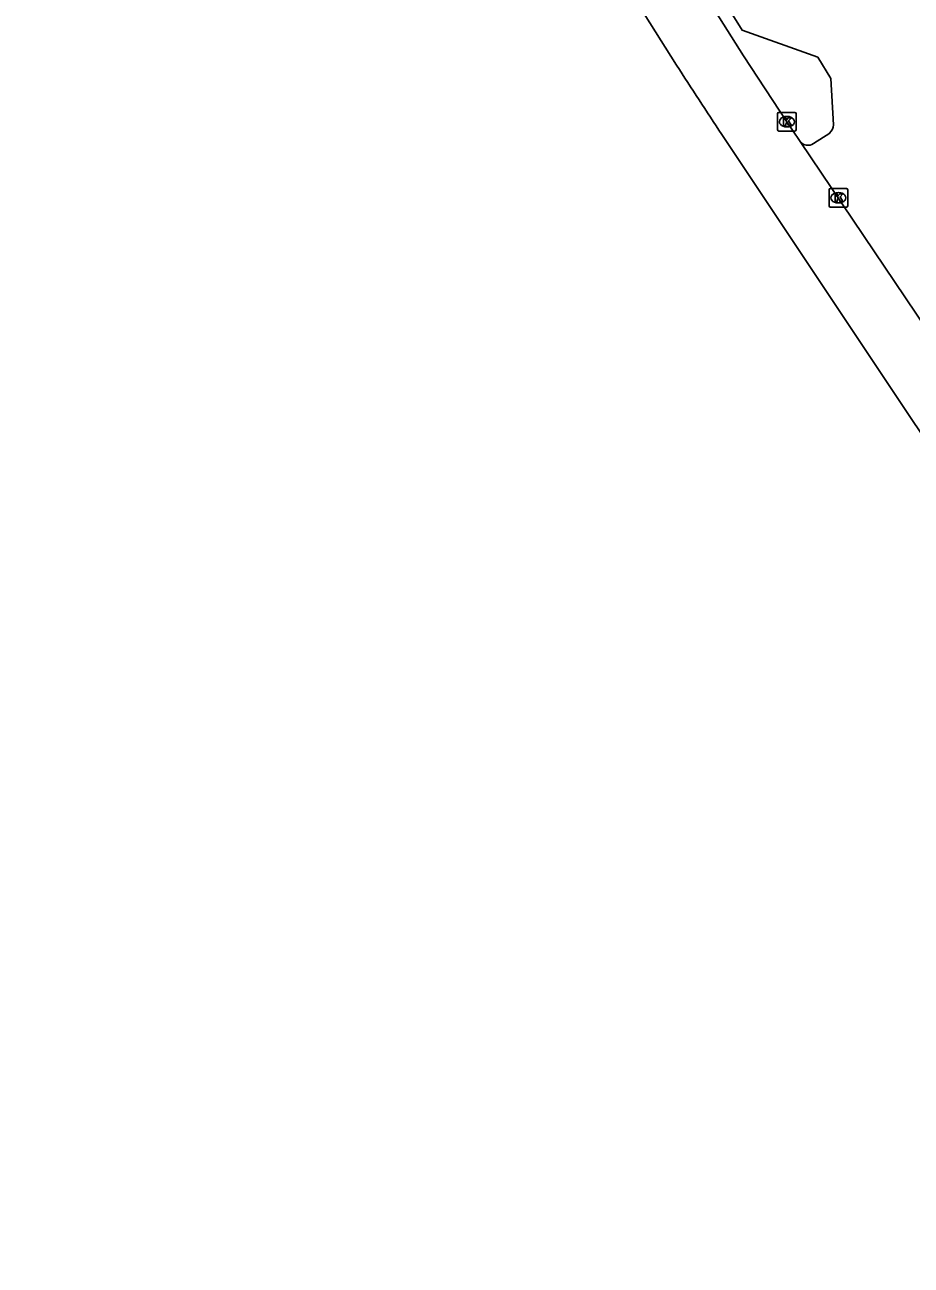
# Model space of a CAD drawing. Extents: x 160077 to 160945, y 386481 to 387498.
# Drawn here: x 160213.4 to 160260.8, y 386990.4 to 387056.8 of the extents above; entities that cross this region are included whole.
import ezdxf

# ---------------------------------------------------------------- set-up
doc = ezdxf.new("R2010")
doc.units = 0
for name, color, linetype in [('IMGEO_Kolk', 7, 'Continuous'), ('IMGEO_OVBaan_gesloten', 7, 'Continuous'), ('IMGEO_Rijbaan_lokaal_open', 7, 'Continuous'), ('IMGEO_Rijbaan_regionaal_gesloten', 7, 'Continuous')]:
    doc.layers.add(name, color=color, linetype=linetype)

msp = doc.modelspace()

# ---------------------------------------------------------------- linework, layer by layer
at = {"layer": 'IMGEO_Kolk'}
for p, q in [((160253.642, 387051.157), (160253.642, 387052.009)), ((160253.717, 387052.083), (160254.569, 387052.083)), ((160254.13, 387051.863), (160254.155, 387051.863)), ((160254.643, 387052.009), (160254.643, 387051.157)), ((160254.569, 387051.083), (160253.717, 387051.083)), ((160254.153, 387051.303), (160254.128, 387051.303)), ((160256.394, 387047.089), (160256.394, 387047.941)), ((160256.469, 387048.015), (160257.321, 387048.015)), ((160256.882, 387047.795), (160256.907, 387047.795)), ((160257.395, 387047.941), (160257.395, 387047.089)), ((160257.321, 387047.015), (160256.469, 387047.015)), ((160256.905, 387047.235), (160256.88, 387047.235))]:
    msp.add_line(p, q, dxfattribs=at)
for points in [[(160253.642, 387051.157), (160253.642, 387052.009)], [(160253.717, 387052.083), (160254.569, 387052.083)], [(160253.963, 387051.783), (160254.086, 387051.783), (160254.086, 387051.632), (160254.216, 387051.783), (160254.38, 387051.783), (160254.234, 387051.632), (160254.387, 387051.383), (160254.235, 387051.383), (160254.15, 387051.547), (160254.086, 387051.48), (160254.086, 387051.383), (160253.963, 387051.383), (160253.963, 387051.783)], [(160254.643, 387052.009), (160254.643, 387051.157)], [(160254.569, 387051.083), (160253.717, 387051.083)], [(160256.394, 387047.089), (160256.394, 387047.941)], [(160256.469, 387048.015), (160257.321, 387048.015)], [(160256.715, 387047.715), (160256.838, 387047.715), (160256.838, 387047.564), (160256.968, 387047.715), (160257.132, 387047.715), (160256.986, 387047.564), (160257.139, 387047.315), (160256.987, 387047.315), (160256.902, 387047.479), (160256.838, 387047.412), (160256.838, 387047.315), (160256.715, 387047.315), (160256.715, 387047.715)], [(160257.395, 387047.941), (160257.395, 387047.089)], [(160257.321, 387047.015), (160256.469, 387047.015)]]:
    msp.add_lwpolyline(points, dxfattribs=at)
for centre, start, end in [((160253.719, 387052.007), 91.55205, 178.44795), ((160253.719, 387052.007), 91.55205, 178.44795), ((160254.567, 387052.007), 1.55205, 88.44795), ((160254.567, 387052.007), 1.55205, 88.44795), ((160253.719, 387051.159), 181.55205, 268.44795), ((160253.719, 387051.159), 181.55205, 268.44795), ((160254.567, 387051.159), 271.55205, 358.44795), ((160254.567, 387051.159), 271.55205, 358.44795), ((160256.471, 387047.939), 91.55205, 178.44795), ((160256.471, 387047.939), 91.55205, 178.44795), ((160257.319, 387047.939), 1.55205, 88.44795), ((160257.319, 387047.939), 1.55205, 88.44795), ((160256.471, 387047.091), 181.55205, 268.44795), ((160256.471, 387047.091), 181.55205, 268.44795), ((160257.319, 387047.091), 271.55205, 358.44795), ((160257.319, 387047.091), 271.55205, 358.44795)]:
    msp.add_arc(centre, 0.0765, start, end, dxfattribs=at)
for centre, major_axis, ratio, start_param, end_param in [((160254.129, 387051.583), (-0.387, 0.002), 0.722429, 4.712389, 7.853982), ((160254.154, 387051.583), (-0.39, 0.002), 0.717154, 1.570796, 4.712389), ((160256.881, 387047.515), (-0.387, 0.002), 0.722429, 4.712389, 7.853982), ((160256.906, 387047.515), (-0.39, 0.002), 0.717154, 1.570796, 4.712389)]:
    msp.add_ellipse(centre, major_axis=major_axis, ratio=ratio, start_param=start_param, end_param=end_param, dxfattribs=at)
at = {"layer": 'IMGEO_OVBaan_gesloten'}
for points in [[(160248.244, 387054.606), (160224.562, 387092.222), (160199.952, 387131.452), (160165.124, 387186.911), (160140.996, 387225.337)], [(160291.177, 386990.405), (160285.674, 386998.649), (160260.647, 387035.915), (160250.657, 387050.904)]]:
    msp.add_lwpolyline(points, dxfattribs=at)
msp.add_arc((160448.846, 387182.723), 238.023, 212.56484, 213.62857, dxfattribs=at)
at = {"layer": 'IMGEO_Rijbaan_lokaal_open'}
for points in [[(160256.632, 387051.411), (160256.496, 387053.902), (160255.792, 387055.041), (160251.757, 387056.48), (160247.943, 387062.631)], [(160255.568, 387050.419), (160256.43, 387050.977)]]:
    msp.add_lwpolyline(points, dxfattribs=at)
for centre, radius, start, end in [((160255.992, 387051.445), 0.64, 313.09415, 356.98776), ((160255.262, 387050.835), 0.516, 217.27497, 306.37533)]:
    msp.add_arc(centre, radius, start, end, dxfattribs=at)
at = {"layer": 'IMGEO_Rijbaan_regionaal_gesloten'}
for points in [[(160254.851, 387050.522), (160254.817, 387050.572), (160254.143, 387051.583), (160251.822, 387055.11), (160244.754, 387066.304), (160234.407, 387082.756), (160224.918, 387097.824), (160215.991, 387112.053), (160215.055, 387113.519)], [(160288.226, 387000.827), (160263.871, 387037.139), (160254.851, 387050.522)]]:
    msp.add_lwpolyline(points, dxfattribs=at)

doc.saveas('drawing.dxf')
